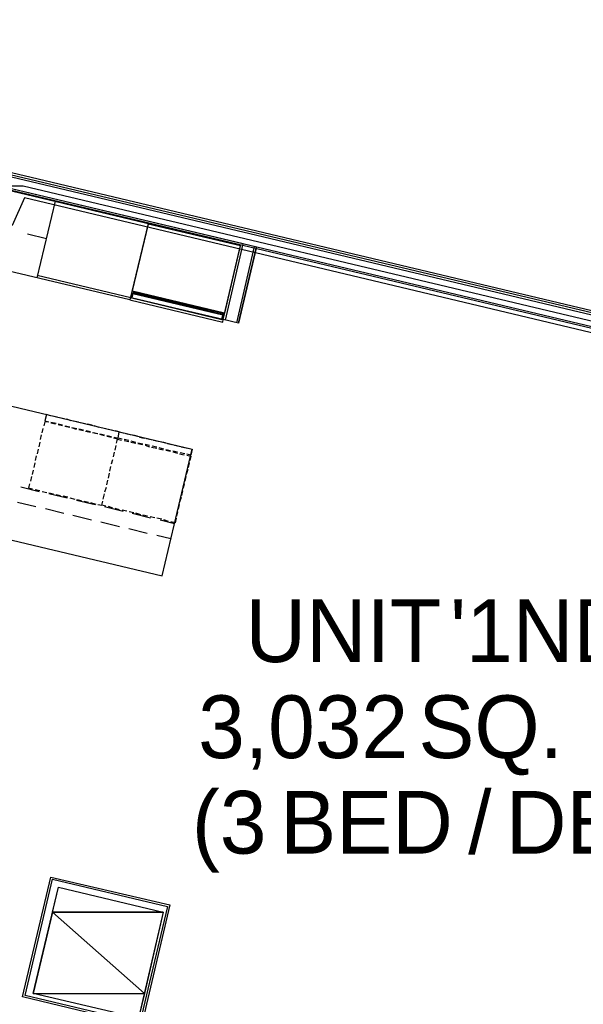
# Model space of a CAD drawing. Header units: feet. Extents: x -79 to 198, y -22 to 181.
# Tile 350 of 656: x 29 to 44, y 29 to 55. Entities that reach past the tile are written whole.
import ezdxf
from ezdxf.enums import TextEntityAlignment as Align

# ---------------------------------------------------------------- set-up
doc = ezdxf.new("R2010")
doc.units = ezdxf.units.FT
for name, color, linetype in [('A-AREA-COMUN', 252, 'CONTINUOUS'), ('A-AREA-UNIDAD', 30, 'CONTINUOUS'), ('A-LINEA', 7, 'CONTINUOUS'), ('A-MURO-CONCRETO', 8, 'CONTINUOUS'), ('A-TEXTO-PDF', 3, 'CONTINUOUS')]:
    doc.layers.add(name, color=color, linetype=linetype)

msp = doc.modelspace()

# ---------------------------------------------------------------- linework, layer by layer
at = {"layer": 'A-AREA-COMUN'}
msp.add_lwpolyline([(13.872, 55.2889), (14.432, 55.2889), (14.752, 55.0933), (14.88, 53.9733), (17.568, 53.3333), (18.64, 53.3689), (26.4, 51.52), (26.56, 50.5244), (27.36, 50.5244), (27.76, 50.2933), (27.92, 50.9333), (28.928, 50.9333), (58.208, 43.9644)], dxfattribs=at)
at = {"layer": 'A-AREA-UNIDAD'}
msp.add_lwpolyline([(58.08, 43.68), (28.96, 50.6133), (28.64, 49.8844), (26.592, 49.8133), (26.432, 50.1689), (25.68, 50.24), (25.76, 51.36), (17.888, 53.2444), (16.8, 53.2444), (14.528, 53.6889), (14.272, 54.8089)], dxfattribs=at)
at = {"layer": 'A-LINEA'}
for p, q in [((58.32, 44.1511), (17.88, 53.7644)), ((58.3333, 44.2044), (17.8933, 53.8178)), ((58.3067, 44.0978), (17.88, 53.7111)), ((58.2267, 43.7644), (17.7867, 53.3778)), ((58.24, 43.8044), (17.8, 53.4178)), ((20.0267, 52.8444), (34.6267, 49.3644)), ((29.76, 50.5244), (29.28, 48.5111)), ((29.04, 49.6711), (29.5333, 49.5511)), ((34.1733, 47.4178), (34.6267, 49.3644)), ((34.2267, 47.4044), (34.6933, 49.4044)), ((34.9867, 49.3378), (34.52, 47.3378)), ((31.7467, 47.9911), (29.2933, 48.5778)), ((34.1467, 47.5511), (31.8133, 48.1111)), ((34.1467, 47.5511), (31.8133, 48.1111)), ((31.8267, 48.1378), (34.16, 47.5911)), ((31.8267, 48.1378), (34.16, 47.5911)), ((34.5733, 47.3244), (34.1733, 47.4178)), ((22.1333, 46.6844), (33.36, 44.0178)), ((29.4933, 44.7644), (29.6, 44.7378)), ((29.6533, 44.7244), (29.7867, 44.6978)), ((29.8133, 44.8578), (29.6933, 44.8844)), ((30, 44.8178), (29.88, 44.8444)), ((30.1867, 44.7644), (30.0667, 44.8044)), ((30.3733, 44.7244), (30.24, 44.7511)), ((30.5467, 44.6844), (30.4267, 44.7111)), ((29.44, 44.5644), (29.4133, 44.4444)), ((29.7733, 44.6711), (29.6533, 44.6978)), ((29.84, 44.6844), (29.96, 44.6578)), ((29.96, 44.6311), (29.84, 44.6578)), ((30.1467, 44.5911), (30.0133, 44.6178)), ((30.0267, 44.6311), (30.1467, 44.6044)), ((30.2, 44.5911), (30.3333, 44.5644)), ((30.32, 44.5378), (30.2, 44.5778)), ((30.3867, 44.5511), (30.5067, 44.5244)), ((30.5067, 44.4978), (30.3867, 44.5244)), ((30.6933, 44.4578), (30.56, 44.4844)), ((30.5733, 44.5111), (30.6933, 44.4844)), ((30.7333, 44.6444), (30.6133, 44.6711)), ((30.8667, 44.4178), (30.7467, 44.4444)), ((30.76, 44.4578), (30.88, 44.4311)), ((30.92, 44.5911), (30.7867, 44.6311)), ((31.0933, 44.5511), (30.9733, 44.5778)), ((31.28, 44.5111), (31.16, 44.5378)), ((29.36, 44.2044), (29.3333, 44.0844)), ((29.4, 44.3911), (29.3733, 44.2711)), ((30.9333, 44.4178), (31.0533, 44.3911)), ((31.0533, 44.3644), (30.9333, 44.4044)), ((31.12, 44.3778), (31.24, 44.3511)), ((31.24, 44.3244), (31.12, 44.3511)), ((31.6933, 44.2444), (31.5733, 44.2711)), ((31.5733, 44.2444), (31.6933, 44.2178)), ((31.6133, 44.4311), (31.7333, 44.4044)), ((31.7467, 44.2044), (31.88, 44.1778)), ((31.88, 44.1911), (31.76, 44.2311)), ((31.8, 44.3911), (31.92, 44.3644)), ((31.9733, 44.3378), (32.0933, 44.3111)), ((32.16, 44.2978), (32.28, 44.2711)), ((32.3467, 44.2578), (32.4667, 44.2311)), ((32.52, 44.2178), (32.6533, 44.1911)), ((29.32, 44.0178), (29.2933, 43.8978)), ((31.2933, 43.8178), (31.32, 43.9378)), ((31.2933, 43.8178), (31.32, 43.9378)), ((31.3333, 43.9911), (31.36, 44.1111)), ((31.3333, 43.9911), (31.36, 44.1111)), ((32.0667, 44.1511), (31.9333, 44.1778)), ((31.9333, 44.1644), (32.0533, 44.1378)), ((32.24, 44.1111), (32.12, 44.1378)), ((32.12, 44.1244), (32.24, 44.0844)), ((32.2933, 44.0711), (32.4267, 44.0444)), ((32.4267, 44.0711), (32.3067, 44.0978)), ((32.48, 44.0311), (32.6, 44.0044)), ((32.6133, 44.0178), (32.4933, 44.0578)), ((32.7867, 43.9778), (32.6667, 44.0044)), ((32.6667, 43.9911), (32.7867, 43.9644)), ((32.7067, 44.1644), (32.8267, 44.1378)), ((32.9733, 43.9378), (32.8533, 43.9644)), ((32.8533, 43.9511), (32.9733, 43.9111)), ((32.8933, 44.1244), (33.0133, 44.0978)), ((33.16, 43.8978), (33.04, 43.9244)), ((33.0667, 44.0844), (33.2, 44.0578)), ((29.2667, 43.8444), (29.24, 43.7244)), ((31.24, 43.6311), (31.28, 43.7511)), ((31.24, 43.6311), (31.28, 43.7511)), ((33.0267, 43.8978), (33.1467, 43.8711)), ((33.32, 43.8578), (33.2133, 43.8844)), ((29.1867, 43.4711), (29.16, 43.3511)), ((29.2267, 43.6578), (29.2, 43.5378)), ((31.2, 43.4444), (31.2267, 43.5644)), ((31.2, 43.4444), (31.2267, 43.5644)), ((33.24, 43.4844), (33.2, 43.3511)), ((33.28, 43.6578), (33.2533, 43.5378)), ((29.1467, 43.2978), (29.12, 43.1778)), ((31.12, 43.0844), (31.1467, 43.2044)), ((31.12, 43.0844), (31.1467, 43.2044)), ((31.16, 43.2578), (31.1867, 43.3911)), ((31.16, 43.2578), (31.1867, 43.3911)), ((33.1867, 43.2978), (33.16, 43.1778)), ((28.8667, 43.0311), (29.3467, 42.9111)), ((29.0933, 43.1111), (29.0667, 43.0044)), ((29.0667, 43.0044), (29.1733, 42.9778)), ((29.24, 42.9644), (29.36, 42.9378)), ((29.4267, 42.9111), (29.5467, 42.8844)), ((31.0667, 42.8978), (31.1067, 43.0178)), ((31.0667, 42.8978), (31.1067, 43.0178)), ((33.1067, 42.9244), (33.08, 42.8044)), ((33.1467, 43.1111), (33.12, 42.9911)), ((29.6, 42.8711), (29.72, 42.8444)), ((29.6, 42.8578), (30.08, 42.7378)), ((29.7867, 42.8311), (29.9067, 42.8044)), ((29.9733, 42.7911), (30.0933, 42.7644)), ((30.1467, 42.7378), (30.28, 42.7111)), ((30.32, 42.6844), (30.8133, 42.5644)), ((30.3333, 42.6978), (30.4533, 42.6711)), ((30.52, 42.6578), (30.64, 42.6311)), ((31.0267, 42.7111), (31.0533, 42.8444)), ((31.0267, 42.7111), (31.0533, 42.8444)), ((33.0667, 42.7511), (33.0267, 42.6311)), ((28.7733, 42.6311), (29.2533, 42.5111)), ((29.5067, 42.4578), (29.9867, 42.3378)), ((30.6933, 42.6178), (30.8267, 42.5778)), ((31.0533, 42.5111), (31.5467, 42.3911)), ((31.28, 42.4711), (31.16, 42.5111)), ((31.4533, 42.4311), (31.3333, 42.4578)), ((31.64, 42.3911), (31.52, 42.4178)), ((31.8267, 42.3511), (31.7067, 42.3778)), ((32.9733, 42.3778), (32.9467, 42.2578)), ((33.0133, 42.5644), (32.9867, 42.4444)), ((30.2267, 42.2844), (30.72, 42.1644)), ((31.7867, 42.3378), (32.2667, 42.2178)), ((32.0133, 42.2978), (31.88, 42.3378)), ((32.1867, 42.2578), (32.0667, 42.2844)), ((32.3733, 42.2178), (32.2533, 42.2444)), ((32.56, 42.1778), (32.4267, 42.2044)), ((32.52, 42.1644), (32.8933, 42.0711)), ((32.7333, 42.1244), (32.6133, 42.1644)), ((32.9333, 42.2044), (32.9067, 42.0844)), ((30.96, 42.1111), (31.4533, 41.9911)), ((31.6933, 41.9378), (32.1733, 41.8178)), ((32.9067, 42.0844), (32.8, 42.1111)), ((32.4267, 41.7644), (32.8, 41.6711))]:
    msp.add_line(p, q, dxfattribs=at)
for points in [[(34.6933, 49.4044), (19.9867, 52.8978), (19.2, 49.5644)], [(32.2, 49.9378), (31.72, 47.9378), (21.9733, 50.2444)], [(31.7867, 48.1778), (34.2133, 47.5911), (34.6267, 49.3511), (32.2, 49.9244), (31.7867, 48.1778)], [(35.04, 49.3244), (34.5733, 47.3244), (35.04, 49.3244)], [(31.76, 47.9911), (31.7733, 48.0711), (31.8, 48.0844), (31.8, 48.0978), (31.8133, 48.1111), (31.8133, 48.1244), (31.8267, 48.1378), (31.8267, 48.1511), (31.8267, 48.1644), (34.1733, 47.6044), (34.1733, 47.5911), (34.16, 47.5911), (34.1733, 47.5644), (34.1467, 47.5511), (34.16, 47.5378), (34.16, 47.5244), (34.1733, 47.4978), (34.1467, 47.4178), (31.76, 47.9911)], [(31.76, 47.9911), (31.7733, 48.0711), (31.8, 48.0844), (31.8, 48.0978), (31.8133, 48.1111), (31.8133, 48.1244), (31.8267, 48.1378), (31.8267, 48.1511), (31.8267, 48.1644), (34.1733, 47.6044), (34.1733, 47.5911), (34.16, 47.5911), (34.1733, 47.5644), (34.1467, 47.5511), (34.16, 47.5378), (34.16, 47.5244), (34.1733, 47.4978), (34.1467, 47.4178), (31.76, 47.9911)], [(34.1333, 47.4178), (34.16, 47.5378), (31.8, 48.0978), (31.7733, 47.9911), (34.1333, 47.4178)], [(34.1333, 47.4178), (34.16, 47.5378), (31.8, 48.0978), (31.7733, 47.9911), (34.1333, 47.4178)], [(34.16, 47.3511), (34.1733, 47.4178), (31.7333, 47.9911), (31.72, 47.9378), (34.16, 47.3511)], [(34.16, 47.3511), (34.1733, 47.4178), (31.7333, 47.9911), (31.72, 47.9378), (34.16, 47.3511)], [(22.1333, 46.6844), (21.3467, 43.3644), (32.5733, 40.6978), (33.36, 44.0178)], [(29.6, 44.7244), (29.4933, 44.7378), (29.4667, 44.6311)], [(29.64, 44.8978), (29.5333, 44.9244), (29.4933, 44.7644)], [(31.3067, 44.3378), (31.4133, 44.3111), (31.44, 44.4711), (31.3333, 44.4978)], [(31.52, 44.2844), (31.4133, 44.3111), (31.44, 44.4711), (31.5467, 44.4444)], [(31.3733, 44.1778), (31.4, 44.2844), (31.2933, 44.3111)], [(31.3733, 44.1778), (31.4, 44.2844), (31.5067, 44.2578)], [(33.2533, 44.0444), (33.36, 44.0178), (33.32, 43.8578)], [(33.2133, 43.8578), (33.32, 43.8311), (33.2933, 43.7244)], [(30.88, 42.5644), (30.9867, 42.5511), (31.0133, 42.6578)], [(31.0933, 42.5244), (30.9867, 42.5511), (31.0133, 42.6578)], [(29.6533, 32.7911), (32.7733, 32.0578), (32.0267, 28.8978), (28.9067, 29.6444), (29.6533, 32.7911)], [(29.6933, 32.7378), (32.7067, 32.0178), (31.9867, 28.9644), (28.9733, 29.6844), (29.6933, 32.7378)], [(32.6, 31.8711), (31.9467, 29.0844), (29.1867, 29.7378), (29.8533, 32.5244), (32.6, 31.8711)], [(32.6, 31.8711), (31.9467, 29.0844), (29.1867, 29.7378), (29.8533, 32.5244), (32.6, 31.8711)]]:
    msp.add_lwpolyline(points, dxfattribs=at)
at = {"layer": 'A-MURO-CONCRETO'}
for points in [[(29.8533, 32.5244), (32.6, 31.8711), (29.6933, 31.8711), (29.8533, 32.5244), (29.8533, 32.5244)], [(29.8533, 32.5244), (32.6, 31.8711), (29.6933, 31.8711), (29.8533, 32.5244), (29.8533, 32.5244)], [(29.6933, 31.8711), (29.1867, 29.7378), (32.1067, 29.7378), (29.6933, 31.8711)], [(29.6933, 31.8711), (29.1867, 29.7378), (32.1067, 29.7378), (29.6933, 31.8711)], [(29.6933, 31.8711), (32.6, 31.8711), (32.1067, 29.7378), (29.6933, 31.8711), (29.6933, 31.8711)], [(29.6933, 31.8711), (32.6, 31.8711), (32.1067, 29.7378), (29.6933, 31.8711), (29.6933, 31.8711)], [(29.1867, 29.7378), (32.1067, 29.7378), (31.9467, 29.0844), (29.1867, 29.7378), (29.1867, 29.7378)], [(29.1867, 29.7378), (32.1067, 29.7378), (31.9467, 29.0844), (29.1867, 29.7378), (29.1867, 29.7378)]]:
    msp.add_lwpolyline(points, dxfattribs=at)

# ---------------------------------------------------------------- texts
at = {"layer": 'A-TEXTO-PDF'}
for s, p in [('UNIT', (37.3201, 38.4318)), ("'1ND'", (42.7427, 38.4318)), ('3,032', (36.2673, 35.9118)), ('SQ.', (41.1858, 35.9118)), ('(3', (34.3279, 33.4052)), ('/', (40.9028, 33.4052)), ('DEN)', (44.2751, 33.4052)), ('BED', (37.9296, 33.4052))]:
    msp.add_text(s, height=1.646, dxfattribs=at).set_placement(p, align=Align.CENTER)

doc.saveas('drawing.dxf')
